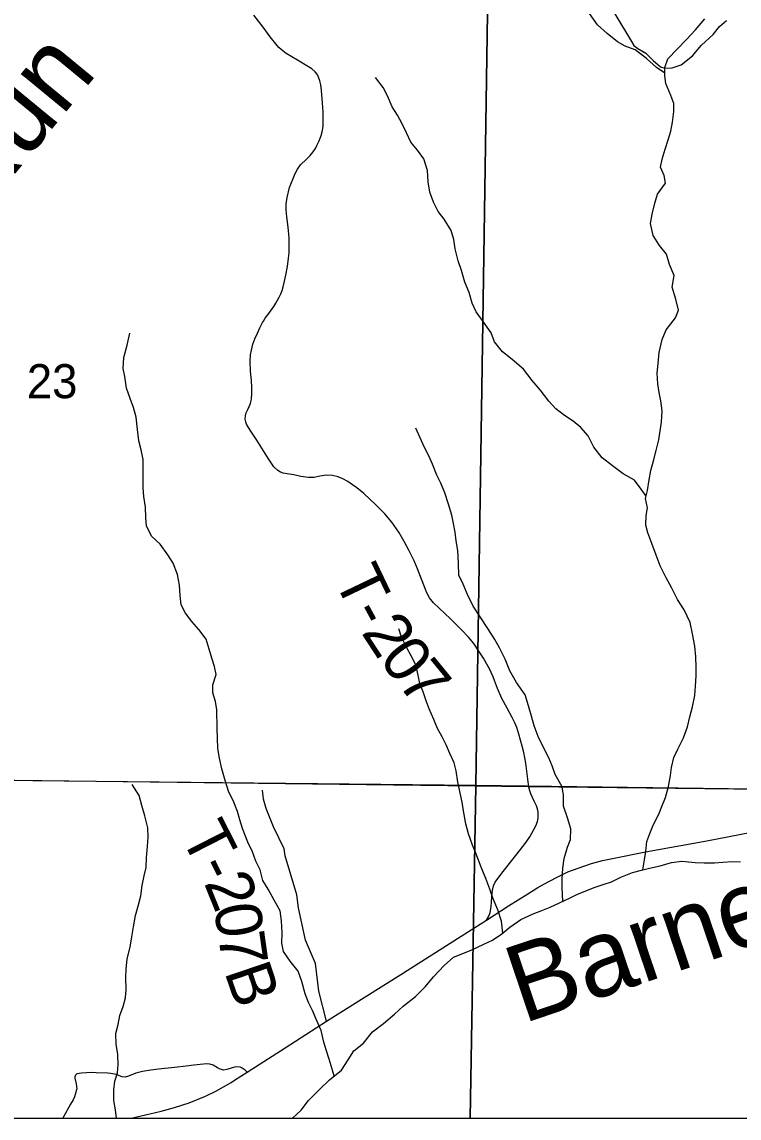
# Model space of a CAD drawing. Extents: x 0 to 191, y 0 to 55.
# Drawn here: x 145.71 to 146.151, y 18.618 to 19.292 of the extents above; entities that cross this region are included whole.
import ezdxf

# ---------------------------------------------------------------- set-up
doc = ezdxf.new("R2010")
doc.units = 0
for name, color, linetype in [('GM_X_Corporation', 7, 'Continuous'), ('GM_X_Minor_River', 7, 'Continuous'), ('GM_X_Minor_River_Text', 7, 'Continuous'), ('GM_X_Section_Text', 7, 'Continuous'), ('GM_X_State_Route', 7, 'Continuous'), ('GM_X_Township_Road', 7, 'Continuous'), ('GM_X_Township_Road_Text', 7, 'Continuous')]:
    doc.layers.add(name, color=color, linetype=linetype)

msp = doc.modelspace()

# ---------------------------------------------------------------- linework, layer by layer
at = {"layer": 'GM_X_Corporation'}
for points in [[(143.27549, 22.87347), (143.27549, 18.61761), (147.4432, 18.61761)], [(147.2922, 18.93707), (146.93654, 18.94104), (146.93471, 18.94106), (146.51062, 18.94581), (146.50863, 18.94583), (146.50158, 18.94609), (146.50143, 18.93552), (146.50148, 18.93291), (146.50364, 18.81472), (146.39631, 18.81676), (146.39292, 18.81682), (146.22157, 18.81892), (146.2193, 18.81895), (146.02179, 18.82137), (146.02132, 18.82137), (145.2726, 18.83055), (145.27127, 18.83057), (144.95248, 18.83447), (144.96379, 19.38085), (144.96901, 19.63307), (144.9877, 20.24306), (144.98772, 20.24394), (144.99193, 20.41256)], [(147.2922, 18.93707), (146.93654, 18.94104), (146.93471, 18.94106), (146.51062, 18.94581), (146.50863, 18.94583), (146.50158, 18.94609), (146.50143, 18.93552), (146.50148, 18.93291), (146.50364, 18.81472), (146.39631, 18.81676), (146.39292, 18.81682), (146.22157, 18.81892), (146.2193, 18.81895), (146.02179, 18.82137), (146.02132, 18.82137), (145.2726, 18.83055), (145.27127, 18.83057), (144.95248, 18.83447), (144.95114, 18.62602), (144.95109, 18.61761), (147.4432, 18.61761)]]:
    msp.add_lwpolyline(points, dxfattribs=at)
for points in [[(145.47009, 19.33338), (145.9964, 19.32433), (145.9888, 18.82212), (145.46297, 18.82758)], [(145.9964, 19.32433), (146.50678, 19.31551), (146.50444, 18.94638), (146.50161, 18.81541), (145.9888, 18.82212)], [(145.45993, 18.61761), (145.98516, 18.61761), (145.9888, 18.82212), (145.46297, 18.82758)], [(145.98516, 18.61761), (146.49869, 18.61761), (146.50161, 18.81541), (145.9888, 18.82212)]]:
    msp.add_lwpolyline(points, close=True, dxfattribs=at)
at = {"layer": 'GM_X_Minor_River'}
for points in [[(146.10493, 19.26023), (146.09974, 19.26363), (146.09365, 19.26909), (146.0868, 19.27455), (146.08055, 19.27679), (146.0758, 19.27942), (146.06953, 19.28451), (146.06363, 19.28997), (146.05867, 19.29677), (146.05466, 19.30301), (146.05103, 19.30849), (146.04663, 19.31548), (146.04281, 19.3221), (146.04032, 19.32777), (146.03972, 19.33289), (146.03931, 19.3382), (146.03909, 19.34313), (146.03886, 19.35072), (146.03882, 19.35755), (146.03746, 19.36266), (146.03515, 19.36948), (146.03399, 19.37421)], [(146.09133, 18.77022), (146.09255, 18.77649), (146.09328, 18.78161), (146.09381, 18.78769), (146.09567, 18.79263), (146.09772, 18.79776), (146.10128, 18.80442), (146.10315, 18.80917), (146.10539, 18.81469), (146.10724, 18.82153), (146.10852, 18.82836), (146.10906, 18.83311), (146.11054, 18.83938), (146.11297, 18.84451), (146.11634, 18.85136), (146.11895, 18.8582), (146.12042, 18.86428), (146.1219, 18.87055), (146.12338, 18.87739), (146.12391, 18.88327), (146.12425, 18.88953), (146.12422, 18.89484), (146.12399, 18.90129), (146.12339, 18.90774), (146.12202, 18.91531), (146.12046, 18.92232), (146.11682, 18.93008), (146.11281, 18.9365), (146.10918, 18.9435), (146.10554, 18.95031), (146.10209, 18.9573), (146.0996, 18.96374), (146.0969, 18.97093), (146.09441, 18.97755), (146.09324, 18.98229), (146.0934, 18.98817), (146.09432, 18.99292), (146.09315, 18.9986), (146.09425, 19.00354), (146.09535, 19.00999), (146.09626, 19.01588), (146.09793, 19.02177), (146.0996, 19.02804), (146.10126, 19.03469), (146.10218, 19.04019), (146.1029, 19.04551), (146.10324, 19.05253), (146.10245, 19.0586), (146.10147, 19.06371), (146.10068, 19.06921), (146.10027, 19.07565), (146.1008, 19.08154), (146.10152, 19.08837), (146.10336, 19.09635), (146.10579, 19.10243), (146.11142, 19.10967), (146.11329, 19.11443), (146.11173, 19.12124), (146.10942, 19.12863), (146.1107, 19.13584), (146.10783, 19.14247), (146.1059, 19.1489), (146.1017, 19.15419), (146.09788, 19.16024), (146.09613, 19.16762), (146.09724, 19.17351), (146.09871, 19.18016), (146.10038, 19.18586), (146.10545, 19.19253), (146.10448, 19.19726), (146.10237, 19.20237), (146.10328, 19.20731), (146.10514, 19.21339), (146.107, 19.2191), (146.10867, 19.22442), (146.10977, 19.23011), (146.11049, 19.23657), (146.11046, 19.2415), (146.10873, 19.24642), (146.10566, 19.2538), (146.10488, 19.25854), (146.10504, 19.26366), (146.10671, 19.26898), (146.11837, 19.28081), (146.12383, 19.28672), (146.12965, 19.29359)], [(146.09347, 19.00006), (146.09046, 19.00428), (146.08627, 19.00994), (146.07924, 19.01369), (146.07278, 19.01878), (146.06632, 19.02367), (146.06136, 19.03028), (146.05791, 19.03709), (146.05334, 19.04237), (146.04858, 19.04614), (146.04327, 19.04971), (146.03794, 19.05366), (146.03356, 19.05856), (146.02822, 19.06536), (146.02346, 19.07121), (146.01812, 19.0782), (146.01108, 19.08404), (146.00519, 19.08874), (146.00023, 19.09498), (145.99812, 19.10046), (145.99316, 19.10745), (145.98896, 19.1135), (145.98647, 19.11879), (145.98454, 19.12523), (145.98204, 19.13167), (145.97991, 19.13886), (145.9778, 19.14473), (145.97605, 19.15212), (145.97526, 19.1578), (145.97353, 19.16348), (145.96932, 19.17029), (145.96551, 19.1752), (145.96264, 19.18087), (145.96052, 19.18693), (145.95935, 19.19337), (145.95893, 19.20038), (145.9568, 19.20758), (145.9528, 19.21287), (145.9488, 19.21778), (145.94611, 19.22345), (145.94343, 19.22894), (145.94056, 19.23442), (145.93731, 19.23952), (145.93444, 19.24614), (145.93176, 19.25144), (145.92699, 19.25748)], [(145.90162, 18.64358), (145.89849, 18.6538), (145.89673, 18.65947), (145.89535, 18.66438), (145.89357, 18.67138), (145.89124, 18.67704), (145.88833, 18.68384), (145.88582, 18.68874), (145.88369, 18.69403), (145.88171, 18.70159), (145.87938, 18.70802), (145.87458, 18.71404), (145.87054, 18.72006), (145.86936, 18.72517), (145.86967, 18.73143), (145.86922, 18.73882), (145.86839, 18.74507), (145.86473, 18.75167), (145.86106, 18.75846), (145.85779, 18.76373), (145.85602, 18.77016), (145.8535, 18.77563), (145.85136, 18.7813), (145.84846, 18.78734), (145.84516, 18.79565), (145.84359, 18.80094), (145.84221, 18.80623), (145.83949, 18.81284), (145.83679, 18.81812), (145.83463, 18.82512), (145.83248, 18.8323), (145.83108, 18.83892), (145.83008, 18.84479), (145.82982, 18.85123), (145.82957, 18.85711), (145.82945, 18.86867), (145.82864, 18.87379), (145.82707, 18.87908), (145.82702, 18.88401), (145.82904, 18.89048), (145.82804, 18.8954), (145.82647, 18.9005), (145.82471, 18.90598), (145.82295, 18.91203), (145.81834, 18.91805), (145.81413, 18.92294), (145.81029, 18.92802), (145.80758, 18.9333), (145.80696, 18.93898), (145.80651, 18.94523), (145.80531, 18.95186), (145.80259, 18.95885), (145.79932, 18.96393), (145.79452, 18.97052), (145.78955, 18.97521), (145.78626, 18.98162), (145.78583, 18.98693), (145.78558, 18.99318), (145.78456, 18.99981), (145.78413, 19.00511), (145.78407, 19.01061), (145.7842, 19.01668), (145.78414, 19.02256), (145.78294, 19.02861), (145.78156, 19.0341), (145.78073, 19.0411), (145.77989, 19.04868), (145.77813, 19.05454), (145.77618, 19.06002), (145.77384, 19.06644), (145.77282, 19.07364), (145.77183, 19.07856), (145.77232, 19.08539), (145.77433, 19.09299), (145.77596, 19.10021)], [(146.04216, 18.75089), (146.04174, 18.75931), (146.0419, 18.76443), (146.04224, 18.77126), (146.04315, 18.77714), (146.045, 18.78417), (146.04687, 18.78892), (146.04721, 18.79538), (146.04509, 18.80219), (146.04259, 18.80938), (146.04274, 18.81621), (146.04176, 18.82133), (146.03755, 18.82889), (146.03563, 18.83419), (146.03371, 18.83911), (146.03026, 18.84554), (146.02701, 18.85216), (146.0247, 18.85878), (146.02296, 18.86484), (146.02122, 18.87109), (146.0191, 18.87791), (146.01375, 18.88546), (146.00955, 18.89264), (146.00667, 18.89984), (146.00322, 18.90683), (146.00035, 18.91194), (145.99615, 18.91874), (145.99138, 18.92592), (145.98718, 18.93234), (145.98354, 18.93953), (145.98085, 18.94596), (145.97836, 18.95145), (145.97813, 18.95865), (145.9777, 18.96662), (145.97672, 18.97268), (145.97593, 18.97799), (145.97496, 18.98329), (145.97398, 18.98841), (145.97186, 18.99504), (145.96974, 19.00204), (145.96724, 19.0081), (145.96475, 19.01301), (145.96207, 19.01964), (145.95976, 19.02493), (145.95689, 19.03042), (145.95459, 19.0359), (145.9519, 19.04196)], [(146.00533, 18.7314), (146.00458, 18.7386), (146.00227, 18.7456), (145.99939, 18.75242), (145.99728, 18.75828), (145.99497, 18.76491), (145.99209, 18.77191), (145.98882, 18.78042), (145.98671, 18.78534), (145.98421, 18.79235), (145.98266, 18.7986), (145.9811, 18.80655), (145.98031, 18.81186), (145.97934, 18.8166), (145.97759, 18.82417), (145.9766, 18.83118), (145.97544, 18.83611), (145.97275, 18.84178), (145.97045, 18.84708), (145.96796, 18.852), (145.9651, 18.8571), (145.96298, 18.86278), (145.9601, 18.86921), (145.95818, 18.87413), (145.95626, 18.87962), (145.95433, 18.88492), (145.95317, 18.89003), (145.95181, 18.89629), (145.94894, 18.90177), (145.94626, 18.90687), (145.943, 18.9133), (145.94146, 18.91842)], [(145.76783, 18.61761), (145.76722, 18.6227), (145.76603, 18.62837), (145.76615, 18.63501), (145.76666, 18.64032), (145.76832, 18.64546), (145.76883, 18.65039), (145.76858, 18.65665), (145.76757, 18.66309), (145.76731, 18.66953), (145.76877, 18.67523), (145.76985, 18.68074), (145.77187, 18.68626), (145.77333, 18.69158), (145.77366, 18.69671), (145.77358, 18.70429), (145.77372, 18.70922), (145.77441, 18.71549), (145.77623, 18.72271), (145.77711, 18.72916), (145.77819, 18.73524), (145.77944, 18.74208), (145.78127, 18.74874), (145.78272, 18.75425), (145.7836, 18.76071), (145.78487, 18.76659), (145.78595, 18.77172), (145.78627, 18.7778), (145.78677, 18.78463), (145.78728, 18.79032), (145.78703, 18.79601), (145.78525, 18.80338), (145.78329, 18.80981), (145.78171, 18.81605), (145.77729, 18.82264)], [(145.90603, 18.64701), (145.91026, 18.65345), (145.91364, 18.65897), (145.91967, 18.66374), (145.92512, 18.6706), (145.9319, 18.67577), (145.93868, 18.6815), (145.94414, 18.68646), (145.95167, 18.69239), (145.95769, 18.69849), (145.96277, 18.7044), (145.96916, 18.71146), (145.975, 18.71661), (145.98595, 18.72085), (145.99369, 18.7245), (145.99897, 18.727), (146.00463, 18.73082), (146.00971, 18.73503), (146.01631, 18.73962), (146.02405, 18.74327), (146.02933, 18.7452), (146.03443, 18.74731), (146.04028, 18.75), (146.04594, 18.75269), (146.05085, 18.75519), (146.06142, 18.75942), (146.06709, 18.76116), (146.07219, 18.7629), (146.07785, 18.76578), (146.08503, 18.76867), (146.09051, 18.77003), (146.09561, 18.77119), (146.10203, 18.77275), (146.10902, 18.77469), (146.11545, 18.77567), (146.1236, 18.77478), (146.12909, 18.77462), (146.13552, 18.77466), (146.14063, 18.77507), (146.14649, 18.77529), (146.15141, 18.77513)], [(145.87595, 18.61761), (145.88139, 18.62253), (145.88587, 18.62845), (145.89281, 18.63535), (145.89881, 18.6411), (145.90603, 18.64701)]]:
    msp.add_lwpolyline(points, dxfattribs=at)
at = {"layer": 'GM_X_State_Route'}
msp.add_lwpolyline([(145.77678, 18.61761), (145.78823, 18.62018), (145.79532, 18.62188), (145.80352, 18.62405), (145.8125, 18.627), (145.82252, 18.63099), (145.8288, 18.63407), (145.83827, 18.63958), (145.84029, 18.64088), (145.84816, 18.64584), (145.87147, 18.66084), (145.89699, 18.67713), (145.92014, 18.69169), (145.94417, 18.70695), (145.97974, 18.72955), (145.99519, 18.73935), (146.00889, 18.74816), (146.02073, 18.75556), (146.02694, 18.75937), (146.03316, 18.76295), (146.04002, 18.76645), (146.04532, 18.76895), (146.05175, 18.77124), (146.0599, 18.7741), (146.06663, 18.77603), (146.0737, 18.77739), (146.09308, 18.78132), (146.13077, 18.78819), (146.15816, 18.79334)], dxfattribs=at)
at = {"layer": 'GM_X_Township_Road'}
for points in [[(145.85809, 19.10766), (145.85925, 19.10941), (145.86144, 19.11233), (145.86446, 19.11678), (145.86574, 19.11873), (145.86677, 19.12065), (145.86778, 19.1225), (145.86875, 19.12457), (145.86955, 19.12655), (145.87016, 19.12875), (145.87098, 19.13216), (145.87183, 19.13593), (145.87284, 19.14129), (145.87354, 19.14644), (145.87387, 19.14973), (145.87399, 19.15333), (145.87384, 19.15884), (145.87332, 19.16554), (145.87253, 19.17184), (145.87226, 19.17385), (145.87204, 19.17629), (145.87217, 19.17985), (145.87277, 19.18375), (145.87421, 19.18984), (145.87762, 19.19837), (145.87908, 19.20111), (145.88097, 19.20382), (145.88462, 19.20736), (145.88691, 19.20961), (145.88876, 19.2118), (145.8901, 19.21393), (145.89105, 19.21567), (145.8923, 19.21847), (145.89361, 19.22182), (145.89422, 19.22411), (145.89476, 19.22731), (145.89483, 19.23002), (145.8948, 19.23623), (145.89437, 19.24192), (145.89385, 19.24951), (145.89346, 19.25292), (145.89285, 19.25551), (145.89205, 19.25764), (145.89108, 19.25953), (145.88983, 19.26102), (145.88794, 19.26285), (145.88584, 19.26413), (145.87905, 19.26812), (145.87214, 19.27235), (145.869, 19.2747), (145.86763, 19.27594), (145.8665, 19.27716), (145.86233, 19.28249), (145.85797, 19.28852), (145.85222, 19.2958)], [(146.07427, 19.29656), (146.08445, 19.27973), (146.08598, 19.27727), (146.08827, 19.27539), (146.09322, 19.27238), (146.09781, 19.26805), (146.1022, 19.26409), (146.10505, 19.26316), (146.10941, 19.26338), (146.11509, 19.26532), (146.12207, 19.27087), (146.12753, 19.27736), (146.13469, 19.28386), (146.13864, 19.28883), (146.14278, 19.29265)], [(146.02222, 18.81817), (146.02195, 18.81894), (146.02142, 18.82111), (146.01946, 18.83584), (146.01824, 18.84245), (146.01732, 18.84623), (146.01626, 18.85001), (146.01525, 18.85372), (146.01394, 18.85777), (146.01266, 18.86076), (146.01111, 18.86392), (146.008, 18.86974), (146.00468, 18.87553), (146.00209, 18.8818), (146.00012, 18.88677), (145.99938, 18.88899), (145.99823, 18.8917), (145.99719, 18.89383), (145.99551, 18.89668), (145.99348, 18.90047), (145.99067, 18.90471), (145.98741, 18.9094), (145.98416, 18.91329), (145.98001, 18.91786), (145.97325, 18.92469), (145.96262, 18.93455), (145.96028, 18.93754), (145.95915, 18.93943), (145.95827, 18.94168), (145.95282, 18.95536), (145.95077, 18.96026), (145.9477, 18.9665), (145.94468, 18.97223), (145.9413, 18.97795), (145.93716, 18.98405), (145.93271, 18.98913), (145.9272, 18.99474), (145.9198, 19.00162), (145.91563, 19.00509), (145.91295, 19.0071), (145.91002, 19.00908), (145.90686, 19.01079), (145.90405, 19.01198), (145.90055, 19.01274), (145.89697, 19.0129), (145.89279, 19.01225), (145.88931, 19.01158), (145.8859, 19.01155), (145.88121, 19.01222), (145.87673, 19.0131), (145.87262, 19.01374), (145.87022, 19.01414), (145.86854, 19.01478), (145.86696, 19.01575), (145.86455, 19.0181), (145.86126, 19.02309), (145.85398, 19.03451), (145.85039, 19.03993), (145.84887, 19.04237), (145.8478, 19.04429), (145.84722, 19.04581), (145.84695, 19.04743), (145.84716, 19.04944), (145.84756, 19.05126), (145.84844, 19.05331), (145.84932, 19.05516), (145.85012, 19.05702), (145.85042, 19.05815), (145.85069, 19.05976), (145.85103, 19.06311), (145.85094, 19.0668), (145.85072, 19.07112), (145.85024, 19.07691), (145.84993, 19.08315), (145.85024, 19.08687), (145.85069, 19.08988), (145.85167, 19.09351), (145.85289, 19.0968), (145.85444, 19.10036), (145.85587, 19.10359), (145.85752, 19.10679), (145.85809, 19.10766)], [(145.89699, 18.67713), (145.89215, 18.69573), (145.89014, 18.71261), (145.88399, 18.72691), (145.8797, 18.74693), (145.8787, 18.75494), (145.87155, 18.77882), (145.87084, 18.78311), (145.86426, 18.7967), (145.85982, 18.808), (145.85811, 18.81372), (145.85754, 18.8193)], [(145.99519, 18.73935), (145.9967, 18.74176), (145.99753, 18.74395), (145.99823, 18.74758), (145.99838, 18.75035), (145.9985, 18.75367), (145.99871, 18.75635), (145.99917, 18.75848), (145.99966, 18.76034), (146.00063, 18.76259), (146.0028, 18.76585), (146.00551, 18.76926), (146.01839, 18.78562), (146.02006, 18.78781), (146.02186, 18.79052), (146.02445, 18.79497), (146.02573, 18.79741), (146.02673, 18.8), (146.0271, 18.80204), (146.02716, 18.80466), (146.0271, 18.80597), (146.02664, 18.80782), (146.02603, 18.80959), (146.02469, 18.81251), (146.0236, 18.81474), (146.02262, 18.81702), (146.02222, 18.81817)], [(145.81062, 18.64962), (145.80346, 18.64878), (145.79368, 18.64768), (145.7889, 18.64713), (145.78369, 18.64628), (145.77958, 18.64518), (145.77504, 18.64329), (145.77306, 18.64278), (145.77117, 18.64302), (145.76755, 18.64433), (145.76426, 18.645), (145.76234, 18.64518), (145.7553, 18.64552), (145.75229, 18.64555), (145.74617, 18.64524), (145.74333, 18.64473), (145.74251, 18.644), (145.74205, 18.64299), (145.74218, 18.64208), (145.74294, 18.63857), (145.74327, 18.63568), (145.74304, 18.6346)], [(145.84816, 18.64584), (145.84692, 18.64716), (145.84512, 18.6482), (145.84372, 18.64881), (145.8418, 18.64902), (145.84025, 18.64881), (145.83553, 18.64744), (145.83367, 18.64716), (145.8316, 18.64765), (145.82977, 18.6485), (145.82715, 18.65012), (145.82517, 18.65079), (145.82337, 18.65097), (145.82133, 18.65085), (145.81539, 18.65018), (145.81062, 18.64962)], [(145.74304, 18.6346), (145.74282, 18.63352), (145.7419, 18.63069), (145.74105, 18.62883), (145.73953, 18.62609), (145.73517, 18.61829), (145.73484, 18.61761)]]:
    msp.add_lwpolyline(points, dxfattribs=at)

# ---------------------------------------------------------------- texts
at = {"layer": 'GM_X_Minor_River_Text'}
for s, height, rotation, p in [('Run', 0.047345, 50.49758, (145.68268, 19.17072)), ('Barnes', 0.047346, 18.61226, (146.01758, 18.67556))]:
    msp.add_text(s, height=height, rotation=rotation, dxfattribs=at).set_placement(p)
at = {"layer": 'GM_X_Section_Text'}
msp.add_text('23', height=0.020928, rotation=0.00001, dxfattribs=at).set_placement((145.71261, 19.06029))
at = {"layer": 'GM_X_Township_Road_Text'}
for s, rotation, p in [('T', 295.56838, (145.90114, 18.94922)), ('-', 298.58631, (145.91106, 18.9286)), ('2', 303.16366, (145.91791, 18.91623)), ('0', 306.88324, (145.92864, 18.89994)), ('7', 309.26229, (145.93993, 18.88493)), ('T', 297.01544, (145.80684, 18.79114)), ('-', 296.09028, (145.81644, 18.77231)), ('2', 292.01498, (145.82135, 18.76232)), ('0', 278.92421, (145.82746, 18.74775)), ('7', 278.10877, (145.83015, 18.73057)), ('B', 288.75066, (145.83396, 18.70766))]:
    msp.add_text(s, height=0.02841, rotation=rotation, dxfattribs=at).set_placement(p)

doc.saveas('drawing.dxf')
